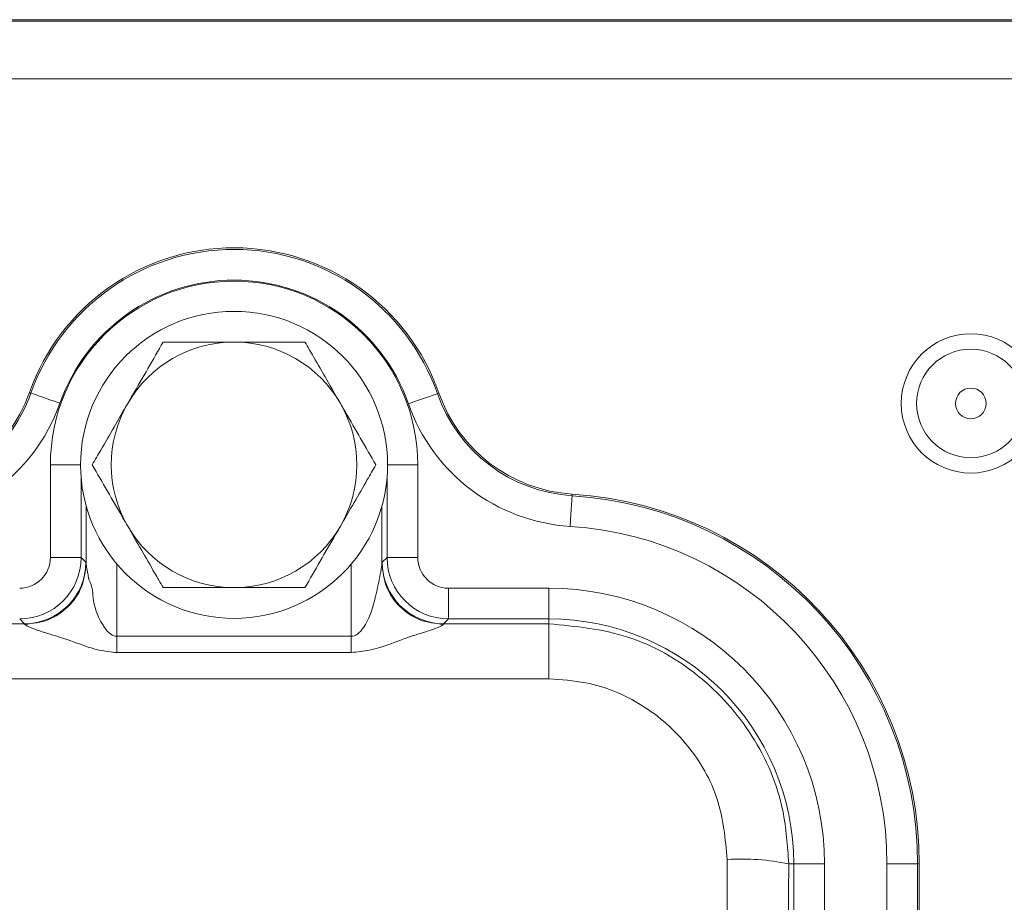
# Model space of a CAD drawing. Header units: millimetres. Extents: x 0 to 8410, y 0 to 5940.
# Tile 266 of 316: x 7288 to 7320, y 2329 to 2358. Entities that reach past the tile are written whole.
import ezdxf

# ---------------------------------------------------------------- set-up
doc = ezdxf.new("R2010")
doc.units = ezdxf.units.MM
doc.header["$LTSCALE"] = 10

msp = doc.modelspace()

# ---------------------------------------------------------------- linework, layer by layer
at = {"color": 7, "linetype": 'Continuous', "lineweight": 0}
for p, q in [((7243.817258, 2358.074758), (7325.81726, 2358.074758)), ((7290.500845, 2340.355802), (7290.500845, 2342.232327)), ((7300.133678, 2342.232327), (7300.133678, 2340.355802)), ((7317.637081, 2330.574762), (7317.637081, 2300.57476))]:
    msp.add_line(p, q, dxfattribs=at)
at = {"color": 8, "linetype": 'Continuous', "lineweight": 0}
for p, q in [((7325.81726, 2358.028996), (7243.817258, 2358.028996)), ((7325.81726, 2356.143381), (7243.817258, 2356.143381)), ((7288.651767, 2345.931369), (7288.701425, 2345.913808)), ((7301.989812, 2345.911297), (7301.940101, 2345.893885)), ((7289.334561, 2340.557303), (7289.334561, 2343.574758)), ((7290.317263, 2343.574758), (7289.334561, 2343.574758)), ((7300.317261, 2343.574758), (7301.299955, 2343.574758)), ((7301.299955, 2343.574758), (7301.299955, 2340.557303)), ((7290.334414, 2343.160983), (7290.334414, 2340.557303)), ((7300.300109, 2340.557303), (7300.300109, 2343.160983)), ((7306.330993, 2342.620391), (7306.327663, 2342.567827)), ((7290.334414, 2340.557303), (7289.334561, 2340.557303)), ((7290.334414, 2340.557303), (7290.491629, 2340.400081)), ((7291.50069, 2340.344618), (7291.50069, 2337.98873)), ((7299.133833, 2337.98873), (7299.133833, 2340.344618)), ((7300.142887, 2340.400081), (7300.300109, 2340.557303)), ((7300.300109, 2340.557303), (7301.299955, 2340.557303)), ((7302.299808, 2338.557612), (7302.299808, 2339.557457)), ((7302.299808, 2339.557457), (7305.56726, 2339.557457)), ((7305.56726, 2338.557612), (7305.56726, 2339.557457)), ((7288.491937, 2338.400389), (7288.334715, 2338.557612)), ((7302.299808, 2338.557612), (7302.142586, 2338.400389)), ((7305.56726, 2338.557612), (7302.299808, 2338.557612)), ((7305.56726, 2338.400389), (7305.56726, 2338.557612)), ((7242.142583, 2338.400389), (7288.491937, 2338.400389)), ((7302.142586, 2338.400389), (7305.56726, 2338.400389)), ((7305.56726, 2338.400389), (7305.56726, 2336.60094)), ((7291.50069, 2337.98873), (7299.133833, 2337.98873)), ((7299.133833, 2337.459381), (7291.50069, 2337.459381)), ((7305.56726, 2336.60094), (7225.067268, 2336.60094)), ((7313.3841, 2330.574762), (7313.55011, 2330.574762)), ((7313.55011, 2300.57476), (7313.55011, 2330.574762)), ((7313.55011, 2330.574762), (7314.549959, 2330.574762)), ((7314.549959, 2330.574762), (7314.549959, 2300.57476)), ((7316.584564, 2300.57476), (7316.584564, 2330.574762)), ((7316.584564, 2330.574762), (7317.584413, 2330.574762)), ((7317.584413, 2330.574762), (7317.584413, 2300.57476)), ((7317.637081, 2330.574762), (7317.584413, 2330.574762))]:
    msp.add_line(p, q, dxfattribs=at)
at = {"color": 8, "linetype": 'Continuous', "lineweight": 0, "flags": 128}
for points in [[(7289.644095, 2345.580529), (7289.462182, 2345.644842), (7289.287101, 2345.706742), (7289.125438, 2345.763903), (7288.983273, 2345.814164), (7288.865934, 2345.855649), (7288.777846, 2345.886792), (7288.722317, 2345.906425), (7288.701425, 2345.913808)], [(7300.996441, 2345.563445), (7301.178548, 2345.627214), (7301.353808, 2345.688585), (7301.515642, 2345.745254), (7301.657963, 2345.795091), (7301.775421, 2345.836218), (7301.863599, 2345.867101), (7301.919195, 2345.886569), (7301.940101, 2345.893885)], [(7306.264396, 2341.569986), (7306.276604, 2341.762546), (7306.288353, 2341.947872), (7306.299205, 2342.118997), (7306.308745, 2342.269491), (7306.316621, 2342.393692), (7306.322533, 2342.486936), (7306.326258, 2342.545714), (7306.327663, 2342.567827)]]:
    msp.add_lwpolyline(points, dxfattribs=at)
at = {"color": 7, "linetype": 'Continuous', "lineweight": 0}
msp.add_circle((7295.317261, 2343.574759), 5, dxfattribs=at)
at = {"color": 8, "linetype": 'Continuous', "lineweight": 0}
for radius in [2.267949, 1.767949, 0.5]:
    msp.add_circle((7319.317261, 2345.574759), radius, dxfattribs=at)
at = {"color": 7, "linetype": 'Continuous', "lineweight": 0}
for centre, radius, start, end in [((7295.317261, 2343.574759), 7.06982, 19.2987868, 160.5287794), ((7295.317261, 2343.574759), 4, 90, 150), ((7295.317261, 2343.574759), 4, 30, 90), ((7284.003553, 2347.574759), 4.93018, 270, 340.5287794), ((7306.642957, 2347.540692), 4.93018, 199.2987868, 266.3721171), ((7295.317261, 2343.574759), 4, 150, 210), ((7295.317261, 2343.574759), 4, 330, 30), ((7305.567261, 2330.574759), 12.06982, 0, 86.3721171), ((7295.317261, 2343.574759), 4, 210, 270), ((7295.317261, 2343.574759), 4, 270, 330)]:
    msp.add_arc(centre, radius, start, end, dxfattribs=at)
at = {"color": 8, "linetype": 'Continuous', "lineweight": 0}
for centre, radius, start, end in [((7295.317261, 2343.574759), 7.01715, 19.2987868, 160.5287794), ((7295.317261, 2343.574759), 5.982697, 0, 180), ((7295.317261, 2343.574759), 6.017303, 19.2987868, 160.5287794), ((7284.003553, 2347.574759), 4.98285, 270, 340.5287794), ((7306.642957, 2347.540692), 4.98285, 199.2987868, 266.3721171), ((7284.003553, 2347.574759), 5.982697, 270, 340.5287794), ((7306.642957, 2347.540692), 5.982697, 199.2987868, 266.3721171), ((7305.567261, 2330.574759), 12.01715, 0, 86.3721171), ((7305.567261, 2330.574759), 11.017303, 0, 86.3721171), ((7288.334412, 2340.557609), 2, 270.0087271, 359.9912729), ((7288.491229, 2340.400789), 2.0004, 270.0203036, 359.9796964), ((7302.143302, 2340.400804), 2.000415, 180.0207283, 269.9794851), ((7302.300111, 2340.557609), 2, 180.0087271, 269.9912729), ((7305.567261, 2330.574759), 8.982697, 0, 90), ((7305.567261, 2330.574759), 7.98285, 0, 90), ((7311.860974, 2323.391738), 7.342733, 78.0280363, 93.7213145)]:
    msp.add_arc(centre, radius, start, end, dxfattribs=at)
for centre, major_axis, ratio, start_param, end_param in [((7288.334412, 2340.557609), (0.707322, -0.707322), 0.99969546, 5.497939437, 7.068431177), ((7290.490413, 2336.400693), (0, 4), 0.017455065, 6.133229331, 6.265732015), ((7300.144109, 2336.400693), (0, 4), 0.017455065, 0.017453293, 0.149955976), ((7302.300111, 2340.557609), (0.707322, 0.707322), 0.99969546, 2.356346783, 3.926838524), ((7288.490718, 2336.400693), (0, 2), 0.03491013, 6.133229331, 6.265732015), ((7302.143805, 2336.400693), (0, 2), 0.03491013, 0.017453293, 0.149955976), ((7315.005604, 2315.574759), (0, 210), 0.017288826, 1.498618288, 1.642974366), ((7317.0053, 2315.574759), (0, 208), 0.017455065, 1.498618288, 1.642974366)]:
    msp.add_ellipse(centre, major_axis=major_axis, ratio=ratio, start_param=start_param, end_param=end_param, dxfattribs=at)
at = {"color": 7, "linetype": 'Continuous', "lineweight": 0}
for points, knots in [([(7293.007861, 2347.574759), (7292.678608, 2347.004483), (7292.300011, 2346.348742), (7291.904686, 2345.664005), (7291.853163, 2345.574762)], [0, 0, 0, 0, 0.869667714, 1, 1, 1, 1]), ([(7295.317258, 2347.574759), (7295.225882, 2347.574759), (7294.51117, 2347.574759), (7293.727472, 2347.574759), (7293.077973, 2347.574759), (7293.007861, 2347.574759)], [0, 0, 0, 0, 0.11564488, 0.904535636, 1, 1, 1, 1]), ([(7297.626662, 2347.574759), (7297.431613, 2347.574759), (7296.693634, 2347.574759), (7295.900653, 2347.574759), (7295.317258, 2347.574759)], [0, 0, 0, 0, 0.264302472, 1, 1, 1, 1]), ([(7298.781361, 2345.574762), (7298.484134, 2346.089571), (7298.087707, 2346.7762), (7297.718941, 2347.414925), (7297.626662, 2347.574759)], [0, 0, 0, 0, 0.749762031, 1, 1, 1, 1]), ([(7291.853163, 2345.574762), (7291.555938, 2345.059953), (7291.15951, 2344.373321), (7290.790738, 2343.734594), (7290.698457, 2343.574758)], [0, 0, 0, 0, 0.749759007, 1, 1, 1, 1]), ([(7299.936066, 2343.574758), (7299.606815, 2344.145036), (7299.22822, 2344.80078), (7298.832887, 2345.485516), (7298.781361, 2345.574762)], [0, 0, 0, 0, 0.8696639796, 1, 1, 1, 1]), ([(7290.698457, 2343.574758), (7291.027708, 2343.004483), (7291.406305, 2342.348742), (7291.801636, 2341.664007), (7291.853163, 2341.574761)], [0, 0, 0, 0, 0.869663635, 1, 1, 1, 1]), ([(7298.781361, 2341.574761), (7299.078585, 2342.089571), (7299.475009, 2342.776203), (7299.843785, 2343.414925), (7299.936066, 2343.574758)], [0, 0, 0, 0, 0.749760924, 1, 1, 1, 1]), ([(7291.853163, 2341.574761), (7292.150384, 2341.059952), (7292.546808, 2340.373319), (7292.915579, 2339.734593), (7293.007861, 2339.574757)], [0, 0, 0, 0, 0.749758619, 1, 1, 1, 1]), ([(7297.626662, 2339.574757), (7297.95591, 2340.145035), (7298.334502, 2340.800781), (7298.729834, 2341.485516), (7298.781361, 2341.574761)], [0, 0, 0, 0, 0.869663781, 1, 1, 1, 1]), ([(7288.501146, 2338.378246), (7288.762746, 2338.408548), (7289.285945, 2338.469151), (7289.946245, 2338.926711), (7290.408924, 2339.579691), (7290.470205, 2340.097099), (7290.500845, 2340.355802)], [0, 0, 0, 0, 0.250000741, 0.500000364, 0.750001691, 1, 1, 1, 1]), ([(7291.50069, 2337.98873), (7291.466611, 2337.992646), (7291.393716, 2338.001022), (7291.241857, 2338.091045), (7290.95258, 2338.446129), (7290.684869, 2339.085285), (7290.721341, 2339.604172), (7290.588503, 2339.842867), (7290.588514, 2339.842879), (7290.58848, 2339.842962), (7290.588484, 2339.843061), (7290.588409, 2339.843308), (7290.588343, 2339.843793), (7290.588143, 2339.844722), (7290.587802, 2339.846637), (7290.58707, 2339.850395), (7290.585649, 2339.857922), (7290.582821, 2339.87275), (7290.577324, 2339.901653), (7290.566926, 2339.956413), (7290.548377, 2340.054469), (7290.52651, 2340.173607), (7290.506873, 2340.288598), (7290.502732, 2340.334766), (7290.500845, 2340.355802)], [0, 0, 0, 0, 0.03498816, 0.074839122, 0.179023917, 0.515006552, 0.771798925, 0.771804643, 0.77181743, 0.771836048, 0.7718776, 0.771954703, 0.772106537, 0.772415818, 0.773029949, 0.774262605, 0.776711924, 0.781574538, 0.791158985, 0.809765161, 0.844752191, 0.906169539, 0.957249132, 1, 1, 1, 1]), ([(7300.133678, 2340.355802), (7300.131793, 2340.334755), (7300.127654, 2340.288567), (7300.098804, 2340.120054), (7300.027143, 2339.739472), (7299.89294, 2339.076975), (7299.686886, 2338.446909), (7299.39244, 2338.091094), (7299.240844, 2338.001067), (7299.167924, 2337.99266), (7299.133833, 2337.98873)], [0, 0, 0, 0, 0.042773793, 0.093869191, 0.227981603, 0.48484954, 0.820904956, 0.925128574, 0.964996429, 1, 1, 1, 1]), ([(7302.133377, 2338.378246), (7301.871777, 2338.408548), (7301.348579, 2338.469151), (7300.688278, 2338.926711), (7300.225599, 2339.579691), (7300.164318, 2340.097099), (7300.133678, 2340.355802)], [0, 0, 0, 0, 0.250000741, 0.500000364, 0.750001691, 1, 1, 1, 1]), ([(7293.007861, 2339.574757), (7293.077973, 2339.574757), (7293.727472, 2339.574757), (7294.51117, 2339.574757), (7295.225882, 2339.574757), (7295.317258, 2339.574757)], [0, 0, 0, 0, 0.095464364, 0.88435512, 1, 1, 1, 1]), ([(7295.317258, 2339.574757), (7295.900653, 2339.574757), (7296.693634, 2339.574757), (7297.431613, 2339.574757), (7297.626662, 2339.574757)], [0, 0, 0, 0, 0.735697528, 1, 1, 1, 1])]:
    msp.add_open_spline(points, degree=3, knots=knots, dxfattribs=at)
at = {"color": 8, "linetype": 'Continuous', "lineweight": 0}
for points, knots in [([(7288.501146, 2338.378246), (7288.507925, 2338.368766), (7288.521965, 2338.349131), (7288.643195, 2338.285399), (7288.994315, 2338.156489), (7289.628284, 2337.968258), (7290.297475, 2337.735132), (7290.926175, 2337.51391), (7291.303094, 2337.478136), (7291.50069, 2337.459381)], [0, 0, 0, 0, 0.045373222, 0.093976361, 0.211949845, 0.434668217, 0.686717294, 0.83576385, 1, 1, 1, 1]), ([(7299.133833, 2337.459381), (7299.333544, 2337.480937), (7300.011618, 2337.554126), (7300.848153, 2337.93345), (7301.640335, 2338.155296), (7301.991339, 2338.285487), (7302.112554, 2338.349106), (7302.126597, 2338.368759), (7302.133377, 2338.378246)], [0, 0, 0, 0, 0.1664415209, 0.5651136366, 0.7879430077, 0.9059692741, 0.954603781, 1, 1, 1, 1]), ([(7305.56726, 2338.400389), (7306.444225, 2338.314301), (7308.198106, 2338.142129), (7310.536561, 2336.799935), (7312.305005, 2334.822917), (7313.249583, 2332.620887), (7313.345655, 2331.159539), (7313.3841, 2330.574762)], [0, 0, 0, 0, 0.213883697, 0.427755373, 0.641961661, 0.856726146, 1, 1, 1, 1]), ([(7291.50069, 2337.459381), (7291.50069, 2337.542286), (7291.50069, 2337.708097), (7291.50069, 2337.895185), (7291.50069, 2337.98873)], [0, 0, 0, 0, 0.499999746, 1, 1, 1, 1]), ([(7299.133833, 2337.459381), (7299.133833, 2337.542286), (7299.133833, 2337.708097), (7299.133833, 2337.895185), (7299.133833, 2337.98873)], [0, 0, 0, 0, 0.499999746, 1, 1, 1, 1]), ([(7311.384405, 2330.71899), (7311.319653, 2331.386217), (7311.19014, 2332.720771), (7310.16897, 2334.496974), (7308.667932, 2335.826916), (7307.034339, 2336.508389), (7305.97307, 2336.575339), (7305.56726, 2336.60094)], [0, 0, 0, 0, 0.218000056, 0.436032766, 0.653040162, 0.867328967, 1, 1, 1, 1])]:
    msp.add_open_spline(points, degree=3, knots=knots, dxfattribs=at)

doc.saveas('drawing.dxf')
